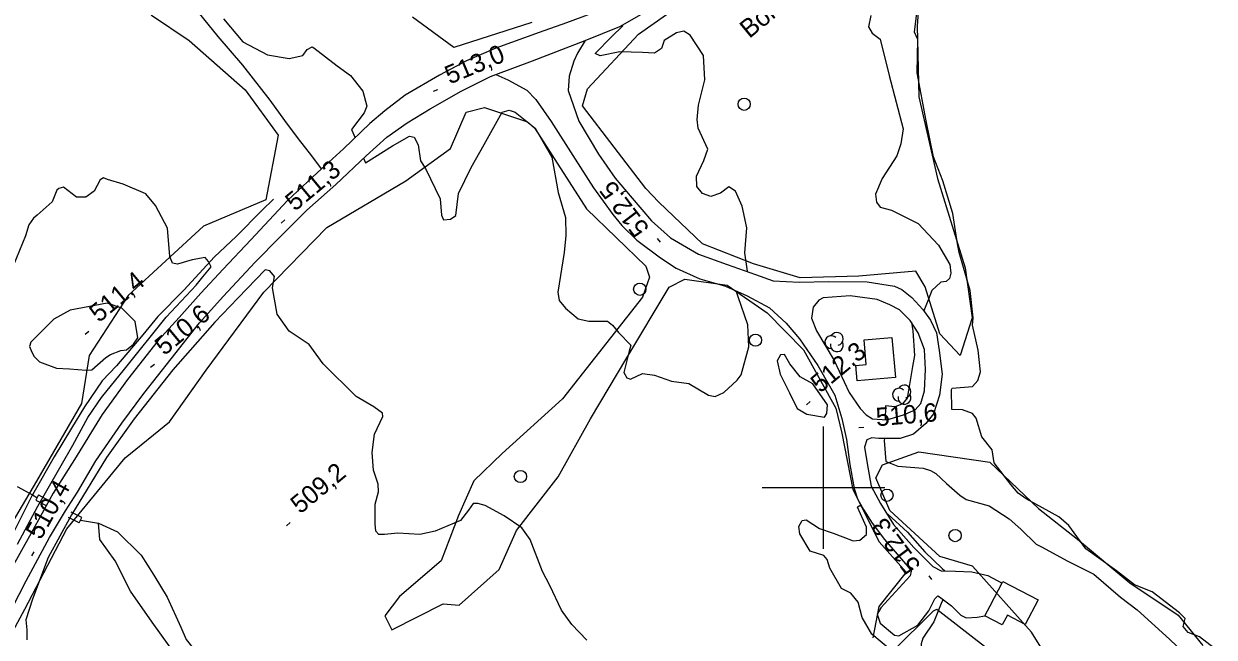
# Model space of a CAD drawing. Extents: x 347059 to 352153, y 6073752 to 6078601.
# Drawn here: x 349304.3 to 349595.6, y 6076163.4 to 6076313.5 of the extents above; entities that cross this region are included whole.
import ezdxf

# ---------------------------------------------------------------- set-up
doc = ezdxf.new("R2010")
doc.units = 0
for name, color, linetype in [('Level 1', 7, 'Continuous'), ('Level 19', 7, 'Continuous'), ('Level 2', 7, 'Continuous'), ('Level 21', 7, 'Continuous'), ('Level 22', 7, 'Continuous'), ('Level 26', 7, 'Continuous'), ('Level 3', 7, 'Continuous'), ('Level 31', 7, 'Continuous'), ('Level 36', 7, 'Continuous'), ('Level 4', 7, 'Continuous'), ('Level 44', 7, 'Continuous'), ('Level 61', 7, 'Continuous'), ('Level 7', 7, 'Continuous')]:
    doc.layers.add(name, color=color, linetype=linetype)

msp = doc.modelspace()

# ---------------------------------------------------------------- linework, layer by layer
at = {"layer": 'Level 1'}
for points in [[(349511.55, 6076315.57), (349511, 6076312.79), (349511.88, 6076311.19), (349513.84, 6076309.73), (349516.02, 6076300.87), (349519.45, 6076287.79), (349518.91, 6076284.18), (349517.93, 6076281.2), (349514.38, 6076275.62), (349512.67, 6076271.79), (349512.94, 6076269.84), (349513.82, 6076268.61), (349516.66, 6076267.89), (349523.13, 6076264.63), (349528.14, 6076259.32)], [(349528.14, 6076259.32), (349530.87, 6076254.59), (349531.12, 6076252.48), (349530.84, 6076251.19), (349529.99, 6076250.49), (349528.71, 6076250.32), (349526.46, 6076248.23), (349525.69, 6076246.09), (349524.57, 6076243.28), (349524.56, 6076243.27)], [(349392.55, 6076188.56), (349391.19, 6076188.55), (349390.4, 6076189.32), (349390.23, 6076191.14), (349390.3, 6076195.93), (349391.08, 6076198.98), (349390.96, 6076200.83), (349389.83, 6076204.25), (349389.49, 6076208.63), (349390.07, 6076213.09), (349392.11, 6076217.41), (349392.05, 6076218.2), (349389.9, 6076219.78), (349385.57, 6076222.34), (349377.54, 6076230.32), (349374.11, 6076235.05), (349369.19, 6076238.32), (349366.24, 6076242.48), (349365.15, 6076248.93), (349365.64, 6076251.67), (349364.5, 6076253.04), (349363.32, 6076253.27), (349356.61, 6076246.41), (349351.01, 6076240.48), (349340.74, 6076228.86), (349331.25, 6076216.85), (349324.47, 6076207.37), (349315.95, 6076193.39), (349310.27, 6076182.95), (349306.4, 6076172.69), (349304.75, 6076167.63), (349305.02, 6076165.23), (349305, 6076162.73)], [(349521.5, 6076240.5), (349521.48, 6076240.48), (349521.86, 6076238.4), (349522.29, 6076232.37), (349521.75, 6076229.67), (349520.96, 6076224.73), (349520.46, 6076221.91), (349519.34, 6076220.53), (349517.51, 6076219.76), (349515.19, 6076220.01), (349515.06, 6076216.63)], [(349514.88, 6076212.06), (349514.86, 6076211.55), (349515.25, 6076206.38), (349516.56, 6076205.89), (349518.14, 6076205.25), (349524.41, 6076204.75), (349526.21, 6076204.22), (349527.45, 6076203.45), (349530.1, 6076200.99), (349533.36, 6076198.14), (349534.91, 6076197.09), (349540.51, 6076195.59), (349545.43, 6076192.38), (349548.31, 6076189.82), (349552, 6076186.2), (349553.37, 6076185.53), (349559.74, 6076182.03), (349566.17, 6076178.81), (349572.71, 6076173.2), (349576.73, 6076170.08), (349584.64, 6076162.9), (349586.48, 6076161.19)], [(349442.09, 6076162.7), (349438.41, 6076166.48), (349435.89, 6076170.02), (349432.99, 6076176.03), (349431.21, 6076179.51), (349428.17, 6076187.28), (349426.18, 6076190.21), (349421.84, 6076193.14), (349417.18, 6076195.65), (349415.37, 6076196.1), (349414.22, 6076196.12), (349413.08, 6076194.5), (349411.12, 6076191.97), (349404.92, 6076189.37), (349401.22, 6076188.56), (349395.83, 6076188.88), (349392.55, 6076188.56)]]:
    msp.add_lwpolyline(points, dxfattribs=at)
at = {"layer": 'Level 19'}
for points in [[(349441.66, 6076309.44), (349439.75, 6076306.31), (349438.91, 6076304.34), (349437.72, 6076300.72), (349437.48, 6076297.22), (349440.1, 6076289.73), (349444.88, 6076281.62), (349448.97, 6076275.72), (349453.15, 6076270.86), (349457.92, 6076265.3), (349462.53, 6076261.1), (349469.41, 6076257.15), (349476.39, 6076254.62), (349483.38, 6076252.17), (349487.66, 6076250.62), (349494.02, 6076250.28), (349501.25, 6076250.43), (349510.68, 6076250.38), (349517.39, 6076249.34), (349519.12, 6076248.53), (349521.61, 6076246.53), (349524.33, 6076243.61), (349526.14, 6076240.98), (349527.62, 6076237.93), (349528.33, 6076233.56), (349529.02, 6076227.74), (349528.35, 6076222.67), (349526.93, 6076218.04), (349525.03, 6076215.71), (349522, 6076213.12), (349518.74, 6076212.06), (349513.49, 6076212.06), (349511.78, 6076212.22), (349510.58, 6076211.67), (349510.04, 6076209.87), (349510.66, 6076205.88), (349511.66, 6076200.33), (349513.9, 6076196.11), (349517.15, 6076191.01), (349522.12, 6076185.39), (349526.73, 6076180.74), (349528.76, 6076179.66), (349532.28, 6076179.58), (349536.32, 6076179.41), (349540.17, 6076178.48), (349543.68, 6076176.64)], [(349419.81, 6076301.1), (349422.72, 6076299.84), (349427.36, 6076297.24), (349429.61, 6076294.99), (349433.33, 6076289.6), (349439.24, 6076280.41), (349443.71, 6076273.4), (349448.39, 6076266.87), (349450.64, 6076264.16), (349454.32, 6076260.54), (349460.11, 6076256.28), (349463.89, 6076253.72), (349469.71, 6076251.13), (349475.97, 6076249.28), (349481.33, 6076246.98), (349486.75, 6076243.98), (349490.84, 6076240.24), (349494.14, 6076236.44), (349498.58, 6076229.92), (349502.75, 6076222.65), (349504.51, 6076216.91), (349505.64, 6076211.76), (349506.42, 6076205.66), (349507.48, 6076199.78), (349508.27, 6076197.29), (349509.79, 6076194.65), (349511.86, 6076191.34), (349514.93, 6076187.29), (349520.63, 6076180.7), (349521.43, 6076179.56), (349521.2, 6076178.39), (349514.03, 6076170.56), (349513.15, 6076169.08), (349513.89, 6076166.85), (349517.36, 6076163.87), (349518.46, 6076163.74), (349523.05, 6076166.35), (349525.8, 6076169.83), (349527.22, 6076172.82), (349527.94, 6076173.49), (349528.41, 6076173.28), (349531.32, 6076171.12), (349533.61, 6076168.82), (349534.9, 6076168.17), (349537.62, 6076168.33), (349539.49, 6076168.64)], [(349498.23, 6076238.38), (349502.56, 6076231.09), (349506.27, 6076223.28), (349508.94, 6076219.34), (349510.44, 6076217.81), (349511.99, 6076216.84), (349515.5, 6076216.6), (349519.59, 6076217.82), (349522.38, 6076219.08), (349523.83, 6076220.59), (349524.73, 6076223.67), (349524.97, 6076228.9), (349524.68, 6076233.78), (349523.17, 6076237.86), (349521.23, 6076240.91), (349518.56, 6076243.5), (349516.25, 6076244.74), (349513.09, 6076246.01), (349506.53, 6076246.95), (349499.89, 6076246.46), (349498.81, 6076245.86), (349497.46, 6076244.14), (349497.05, 6076241.47), (349498.23, 6076238.38)]]:
    msp.add_lwpolyline(points, dxfattribs=at)
at = {"layer": 'Level 2'}
for points in [[(349353.12, 6076314.7), (349357.86, 6076309.12), (349363.93, 6076305.92), (349369.18, 6076305.04), (349372.53, 6076305.73), (349373.65, 6076307.26), (349374.86, 6076307.89), (349375.24, 6076307.61), (349381, 6076303.25), (349384.23, 6076300.84), (349387.28, 6076297.01), (349388.26, 6076293.4), (349387.54, 6076291.75), (349384.46, 6076287.69), (349385.34, 6076285.61)], [(349481.33, 6076252.89), (349481.36, 6076252.95), (349480.71, 6076257.43), (349481.2, 6076263.62), (349480.09, 6076268.92), (349478.45, 6076272.52), (349476.84, 6076273.65), (349474.77, 6076272.08), (349472.44, 6076271.27), (349470.37, 6076271.95), (349468.98, 6076273.72), (349468.88, 6076276.19), (349470.71, 6076280.04), (349471.66, 6076282.86), (349469.27, 6076288), (349469.1, 6076290.1), (349469.42, 6076293.6), (349470.94, 6076299.81), (349470.63, 6076305.78), (349467.32, 6076310.76), (349465.8, 6076311.68), (349464.04, 6076311.27), (349460.97, 6076309.46), (349460.34, 6076307.51), (349458.63, 6076306.32), (349455.65, 6076306.47), (349450.14, 6076306.69), (349445.33, 6076305.71), (349444.07, 6076306.23), (349448.1, 6076310.33), (349450.89, 6076313.02), (349450.74, 6076313.22)], [(349387.43, 6076280.65), (349387.9, 6076279.53), (349394.47, 6076283.64), (349398.67, 6076286.01), (349399.84, 6076285.78), (349400.82, 6076283.89), (349401.32, 6076279.96), (349402.58, 6076278.09), (349406.17, 6076270.65), (349406.47, 6076266.7), (349406.98, 6076265.55), (349408.67, 6076265.68), (349409.99, 6076266.63), (349410.69, 6076272.01), (349413.73, 6076278.36), (349416.96, 6076283.97), (349421.33, 6076291.88), (349423.02, 6076292.38), (349424.54, 6076291.92), (349429.43, 6076287.96), (349433.49, 6076280.9), (349435.03, 6076272.21), (349436.86, 6076266.15), (349436.91, 6076261.69), (349436.49, 6076257.59), (349434.94, 6076247.83), (349435.29, 6076245.79), (349436.84, 6076243.93), (349439.97, 6076241.28), (349442.54, 6076240.72), (349447.11, 6076240.76), (349448.33, 6076239.75), (349449.81, 6076237.98), (349452.81, 6076234.85), (349452.36, 6076233.05), (349451.13, 6076228.21), (349451.87, 6076226.87), (349452.75, 6076226.55), (349455.71, 6076227.96)], [(349350.15, 6076254.05), (349349.49, 6076255.37), (349348.63, 6076256.31), (349345.46, 6076255.78), (349341.86, 6076254.66), (349340.7, 6076254.97), (349340.03, 6076256.59), (349339.47, 6076263.48), (349336.53, 6076269.07), (349334.16, 6076271.91), (349328.58, 6076274.25), (349324.78, 6076275.45), (349323.75, 6076275.79), (349322.97, 6076275.36), (349321.52, 6076272.58), (349319.49, 6076271.05), (349317.19, 6076271.09), (349314.01, 6076273.54), (349312.83, 6076273.24), (349312.38, 6076272.79), (349311.17, 6076269.91), (349307.54, 6076266.67), (349306.62, 6076265.97), (349305.52, 6076264.31), (349304.7, 6076261.6), (349301.74, 6076254.49)], [(349302.76, 6076186.15), (349307.73, 6076195.49), (349310.26, 6076199.87), (349316.23, 6076210.44), (349319.93, 6076217.13), (349323.32, 6076222.09), (349328.89, 6076228.98), (349339.12, 6076241.74), (349346.48, 6076249.57), (349348.11, 6076251.58), (349350.15, 6076254.05)], [(349455.71, 6076227.96), (349458.59, 6076227.5), (349462.77, 6076226.1), (349467.03, 6076225.51), (349471.86, 6076222.62), (349473.48, 6076222.32), (349475.62, 6076223.27), (349478.89, 6076226.29), (349479.8, 6076227.64), (349481.74, 6076234.43), (349481.5, 6076239.86), (349479.1, 6076246.72), (349478.72, 6076247.9), (349478.81, 6076248.06)], [(349308.14, 6076230.78), (349312.31, 6076229.21), (349315.46, 6076229.05), (349319.5, 6076228.73), (349320.91, 6076228.85), (349324.35, 6076231.86), (349325.49, 6076232.58), (349328.04, 6076233.58), (349329.41, 6076233.75), (349331.1, 6076235.15), (349332.15, 6076236.7), (349331.53, 6076240.68), (349328.25, 6076243.89), (349324.71, 6076245.15), (349315.64, 6076243.46), (349311.65, 6076241.2), (349306, 6076235.6), (349305.69, 6076234.52), (349306.23, 6076233.16), (349306.83, 6076232.08), (349308.14, 6076230.78)], [(349489.92, 6076226.6), (349491.66, 6076223.24), (349493.55, 6076219.34), (349495.93, 6076218.01), (349500.21, 6076217.29), (349500.82, 6076218.17), (349500.97, 6076220.25), (349497.39, 6076225.38), (349494.31, 6076227.1), (349491.78, 6076230.32), (349490.4, 6076232.62), (349489.44, 6076232.5), (349488.65, 6076231.02), (349489.41, 6076227.75), (349489.92, 6076226.6)], [(349504.37, 6076175.34), (349501.53, 6076180.27), (349500.86, 6076182.42), (349500.05, 6076183.39), (349496.73, 6076184.47), (349494.16, 6076188.71), (349493.96, 6076190.49), (349494.79, 6076191.93), (349495.75, 6076192.13), (349499.01, 6076190.04), (349502.35, 6076188.83), (349504.74, 6076187.96), (349507.21, 6076187.01), (349508.87, 6076187.19), (349510.47, 6076188.52), (349510.47, 6076190.32), (349508.3, 6076195.2), (349508.83, 6076195.64), (349509.31, 6076195.49)], [(349515.54, 6076193.54), (349515.72, 6076193.48), (349520.52, 6076189.07), (349524.79, 6076184.29), (349529.04, 6076180.25), (349529.66, 6076179.64)], [(349529.28, 6076172.64), (349528.94, 6076172.06), (349527.02, 6076167.16), (349524.31, 6076163.18), (349523.89, 6076161.79), (349523.99, 6076160.59), (349526.33, 6076156.98), (349526.39, 6076155.3), (349525.32, 6076154.41), (349523.43, 6076154.05), (349521.09, 6076154.5), (349516.86, 6076159.92), (349511.82, 6076164.14), (349509.44, 6076168.25), (349508.5, 6076171.98), (349506.69, 6076174.15), (349504.37, 6076175.34)]]:
    msp.add_lwpolyline(points, dxfattribs=at)
at = {"layer": 'Level 21'}
for points in [[(349445.25, 6076316.74), (349437.1, 6076313.72), (349430.41, 6076311.39), (349419.81, 6076307.54), (349412.64, 6076304.43), (349406, 6076300.94), (349397.6, 6076296.05), (349392.65, 6076292.24), (349388.96, 6076289.09), (349382.53, 6076282.92), (349377.12, 6076278), (349374.91, 6076275.99), (349368.84, 6076270.27), (349359.83, 6076260.67), (349353.04, 6076253.46), (349347.62, 6076247.59), (349342.26, 6076241.64), (349337.15, 6076236.04), (349329.62, 6076226.47), (349323.45, 6076217.89), (349316.65, 6076206.91), (349311.49, 6076198.65), (349306.08, 6076188.9), (349300.96, 6076179.61)], [(349441.66, 6076309.44), (349450.13, 6076312.87), (349455.41, 6076315.91)], [(349299.71, 6076167.19), (349304.82, 6076177.22), (349310.56, 6076187.84), (349314.44, 6076194.29), (349317.37, 6076198.91), (349321.93, 6076206.53), (349328.24, 6076215.75), (349333.63, 6076223.01), (349340.33, 6076231.5), (349347.26, 6076240.35), (349353.03, 6076246.79), (349360.91, 6076255.22), (349366.9, 6076261.32), (349373.54, 6076267.89), (349380.64, 6076274.17), (349388.02, 6076281.21), (349393.15, 6076285.78), (349398.07, 6076289.26), (349403.68, 6076292.73), (349411.34, 6076297.07), (349418.48, 6076300.61), (349419.81, 6076301.1), (349428.79, 6076304.44), (349441.66, 6076309.44)]]:
    msp.add_lwpolyline(points, dxfattribs=at)
at = {"layer": 'Level 22'}
msp.add_lwpolyline([(349377.12, 6076278), (349374.75, 6076281.17), (349371.47, 6076285.35), (349368.15, 6076289.86), (349364.6, 6076294.85), (349357.88, 6076303.43), (349351.83, 6076310.39), (349344.83, 6076319.03), (349339.13, 6076325.83), (349333.8, 6076332.48), (349329.16, 6076337.4), (349323.69, 6076342.13), (349319.8, 6076345.79), (349316.17, 6076350.04), (349311.94, 6076355.28), (349304.47, 6076365.91), (349298.46, 6076373.19)], dxfattribs=at)
at = {"layer": 'Level 26'}
for p, q in [((349307.87, 6076198.23), (349307.19, 6076196.91)), ((349307.19, 6076196.91), (349309.75, 6076195.61)), ((349307.87, 6076198.23), (349310.41, 6076196.88)), ((349318.46, 6076192.68), (349315.89, 6076193.99)), ((349317.8, 6076191.36), (349315.23, 6076192.69)), ((349317.8, 6076191.36), (349318.46, 6076192.68))]:
    msp.add_line(p, q, dxfattribs=at)
at = {"layer": 'Level 3'}
for p, q in [((349404.51, 6076297.01), (349405.61, 6076297.47)), ((349367.25, 6076264.76), (349368.17, 6076265.53)), ((349460.11, 6076260.05), (349459.38, 6076261.01)), ((349319.29, 6076237.53), (349320.21, 6076238.3)), ((349335.3, 6076229.45), (349336.22, 6076230.22)), ((349495.82, 6076220.28), (349496.74, 6076221.05)), ((349508.67, 6076214.72), (349509.87, 6076214.82)), ((349368.54, 6076190.69), (349369.46, 6076191.46)), ((349306.25, 6076183.28), (349306.84, 6076184.33)), ((349526.53, 6076177.49), (349525.81, 6076178.45))]:
    msp.add_line(p, q, dxfattribs=at)
at = {"layer": 'Level 31'}
for points in [[(349517.59, 6076227), (349508.2, 6076226.15), (349507.86, 6076229.91), (349510.44, 6076230.15), (349509.9, 6076236.16), (349516.71, 6076236.77), (349517.59, 6076227)], [(349540.77, 6076171.09), (349543.89, 6076177.05), (349552.49, 6076172.54), (349549.33, 6076166.52), (349544.99, 6076168.8), (349543.74, 6076166.42), (349539.49, 6076168.64), (349540.77, 6076171.09)]]:
    msp.add_lwpolyline(points, dxfattribs=at)
at = {"layer": 'Level 36'}
for centre in [(349480.57, 6076293.83), (349455.02, 6076248.55), (349483.34, 6076236.1), (349425.81, 6076202.73), (349515.52, 6076198.15), (349532.19, 6076188.28)]:
    msp.add_circle(centre, 1.5, dxfattribs=at)
at = {"layer": 'Level 4'}
for points in [[(349549.59, 6076197.25), (349547.59, 6076198.67), (349545.85, 6076200.76), (349541.78, 6076206.11), (349541.29, 6076209.24), (349538.76, 6076212.47), (349537.37, 6076217.04), (349536.45, 6076218.15), (349533.98, 6076219.04), (349531.4, 6076219.15), (349531.28, 6076224.01), (349531.51, 6076224.36), (349536.48, 6076224.72), (349537.72, 6076226.21), (349538.37, 6076228.33), (349537.8, 6076233.64), (349536.43, 6076239.73), (349536.64, 6076241.56), (349535.9, 6076248.24), (349533.19, 6076257.57), (349532.77, 6076259.71), (349531.6, 6076267.09), (349529.18, 6076275.08), (349526.89, 6076281), (349525.07, 6076289.8), (349522.91, 6076301.55), (349523.05, 6076309.71), (349522.22, 6076311.43), (349523.05, 6076318.14)], [(349365.38, 6076270.62), (349362.49, 6076267.85), (349356.23, 6076261.44), (349350.97, 6076256.47), (349343.4, 6076248.37), (349337.05, 6076241.89), (349333.39, 6076237.43), (349326.94, 6076229.81), (349323.44, 6076226.15), (349319.16, 6076219.81), (349315.96, 6076214.52), (349311.66, 6076207.57), (349306.37, 6076198.21)], [(349302.68, 6076200.31), (349306.37, 6076198.21), (349307.49, 6076197.57)], [(349285.43, 6076176.89), (349289.54, 6076174.14), (349291.87, 6076173.6), (349293.42, 6076174.36), (349295.85, 6076177.06), (349301.09, 6076187.65), (349306.37, 6076198.21)], [(349595.6, 6076160.7), (349592, 6076163.5), (349589.22, 6076164.58), (349588.04, 6076166), (349588.47, 6076168.02), (349587.12, 6076169.37), (349580.4, 6076174.47), (349576.08, 6076176.23), (349571.67, 6076179.64), (349564.16, 6076185.06), (349560.01, 6076190.78), (349557.61, 6076192.85), (349549.59, 6076197.25)], [(349318.16, 6076192.02), (349322.53, 6076191.3), (349327.23, 6076189.19), (349333, 6076183.47), (349336.12, 6076178.56), (349339.38, 6076173.22), (349342.69, 6076165.83), (349344.02, 6076162.88), (349346.19, 6076160.1), (349354.89, 6076154.85), (349359.64, 6076149.7), (349365.31, 6076145.17), (349375.96, 6076139.65), (349383.19, 6076134.53), (349389.61, 6076130.46), (349392.18, 6076130.19), (349396.2, 6076130.89), (349402.96, 6076129.22), (349406.43, 6076127.14), (349408.44, 6076125.92)]]:
    msp.add_lwpolyline(points, dxfattribs=at)
at = {"layer": 'Level 44'}
for points in [[(349302.77, 6076350.63), (349307.88, 6076347.39), (349321.5, 6076329.68), (349335.53, 6076315.6), (349344.73, 6076309.46), (349358.46, 6076297.37), (349366.55, 6076286.26), (349363.54, 6076270.41), (349348.26, 6076264.01), (349329.79, 6076247.01), (349320.24, 6076232.32), (349318.43, 6076220.61), (349307.4, 6076201.56), (349296.74, 6076183.69)], [(349523.89, 6076326.62), (349522.88, 6076313), (349523.32, 6076295.63), (349527.88, 6076275.66), (349534.64, 6076253.77), (349536.39, 6076241.54), (349533.43, 6076232.37)], [(349533.43, 6076232.37), (349528.42, 6076237.68), (349524.89, 6076249.16), (349522.62, 6076252.98), (349508.65, 6076251.73), (349494.27, 6076251.34), (349482.87, 6076254.77), (349470.38, 6076259.7), (349459.7, 6076269.86), (349456.48, 6076273.18), (349441, 6076293.44), (349442.2, 6076297.59), (349454.74, 6076311), (349470.6, 6076322.22)], [(349428.59, 6076313.84), (349409.51, 6076307.74), (349399.37, 6076315.18)], [(349295.24, 6076153.1), (349304.53, 6076170.27), (349314.8, 6076189.9), (349329.04, 6076207.3), (349339.95, 6076216.07), (349348.93, 6076228.78), (349363, 6076247.84), (349378.42, 6076263.66), (349397.78, 6076275.11), (349408.68, 6076282.97), (349412.53, 6076291.86), (349416.98, 6076293.02), (349427.58, 6076289.54), (349429.25, 6076288.08), (349441.95, 6076268.22), (349456.52, 6076254.24), (349457.42, 6076251.54), (349455.66, 6076246.63), (349436.13, 6076221.71), (349421.36, 6076208.38), (349414.43, 6076201.71), (349410.69, 6076193.21), (349406.39, 6076182.12)], [(349406.39, 6076182.12), (349396.21, 6076173.36), (349392.65, 6076168.6), (349394.31, 6076165.17), (349406.91, 6076171.58), (349410.82, 6076171.23), (349420.59, 6076179.95), (349424.84, 6076189.49), (349435.08, 6076202.66), (349442.95, 6076216.85), (349451.87, 6076231.76), (349462.24, 6076249.07), (349466.02, 6076251.01), (349476.37, 6076249.56), (349486.22, 6076242.75), (349495.06, 6076233.74), (349503, 6076219.49), (349504.49, 6076213.37), (349507.14, 6076199.52), (349513.59, 6076186.72), (349520.19, 6076179.31), (349513.51, 6076170.91), (349512.07, 6076163.26)], [(349556.24, 6076156.02), (349550.89, 6076164.63), (349536.41, 6076180.79), (349528.44, 6076183.16), (349516.22, 6076194.45), (349512.78, 6076202.39), (349514.46, 6076205.6), (349523.35, 6076208.8), (349540.69, 6076206.2), (349552.62, 6076194.91), (349562.18, 6076187.38), (349574.99, 6076176.67), (349586.82, 6076168.76), (349592.79, 6076161.39)], [(349516.77, 6076159.81), (349526.89, 6076169.87), (349527.75, 6076170.29), (349540.89, 6076160.06)]]:
    msp.add_lwpolyline(points, dxfattribs=at)
for centre, start, end in [((349503.25, 6076236.41), 282.2692, 149.7263), ((349501.9, 6076235.63), 44.1154, 269.804), ((349503.25, 6076234.84), 166.9369, 29.6212), ((349518.44, 6076222.76), 44.1154, 269.804), ((349519.79, 6076223.54), 282.2692, 149.7263), ((349519.79, 6076221.97), 166.9369, 29.6212)]:
    msp.add_arc(centre, 1.57, start, end, dxfattribs=at)
at = {"layer": 'Level 61'}
for p, q in [((349500, 6076185), (349500, 6076215)), ((349485, 6076200), (349515, 6076200))]:
    msp.add_line(p, q, dxfattribs=at)
at = {"layer": 'Level 7'}
msp.add_lwpolyline([(349409.44, 6076091.03), (349402.67, 6076093.53), (349400.61, 6076096.17), (349397.97, 6076103.31), (349393.16, 6076107.44), (349388.33, 6076110.5), (349373.18, 6076119.42), (349362.57, 6076128.5), (349360.31, 6076132.65), (349355.08, 6076142.06), (349349.35, 6076146.4), (349346.05, 6076151.25), (349341.72, 6076158.69), (349335.66, 6076167.11), (349330.39, 6076174.68), (349326.63, 6076182.07), (349322.84, 6076187.33), (349322.53, 6076191.3)], dxfattribs=at)

# ---------------------------------------------------------------- texts
at = {"layer": 'Level 3'}
for s, rotation, p in [('513,0', 22.7691, (349408.5, 6076298.64)), ('511,3', 39.62, (349370.61, 6076267.48)), ('512,5', 127.3029, (349457.54, 6076263.52)), ('511,4', 39.62, (349322.65, 6076240.24)), ('510,6', 39.62, (349338.66, 6076232.16)), ('512,3', 39.62, (349499.18, 6076223)), ('510,6', 4.8143, (349512.98, 6076215.02)), ('509,2', 39.62, (349371.9, 6076193.4)), ('510,4', 60.7431, (349308.42, 6076187.03)), ('512,3', 126.763, (349523.98, 6076180.99))]:
    msp.add_text(s, height=4.5, rotation=rotation, dxfattribs=at).set_placement(p)
at = {"layer": 'Level 44'}
msp.add_text('Bois', height=4.5, rotation=39.568, dxfattribs=at).set_placement((349481.84, 6076309.78))

doc.saveas('drawing.dxf')
